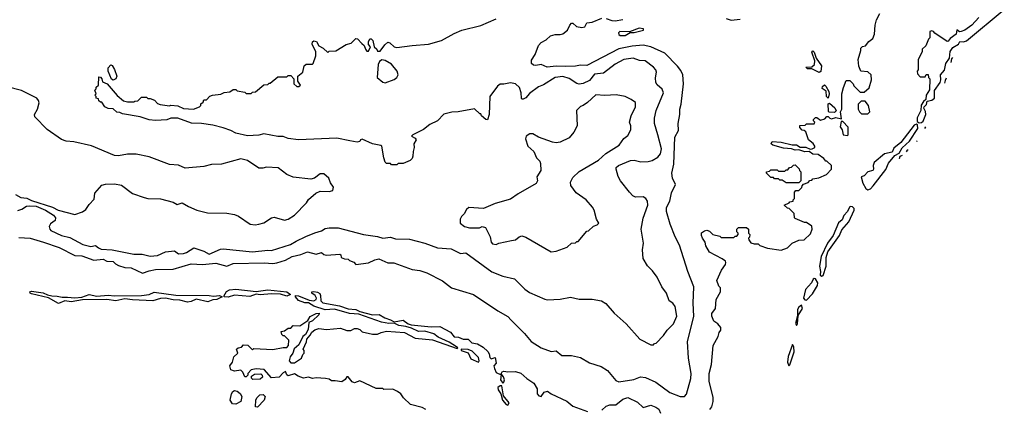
# Model space of a CAD drawing. Extents: x 2210602 to 2357277, y 510288 to 673808.
# Tile 324 of 464: x 2346042 to 2353754, y 585914 to 588967. Entities that reach past the tile are written whole.
import ezdxf

# ---------------------------------------------------------------- set-up
doc = ezdxf.new("R2010")
doc.units = 0

msp = doc.modelspace()

# ---------------------------------------------------------------- linework, layer by layer
at = {"layer": '0CON05XD'}
for points in [[(2353555.5, 588984.5), (2353500, 588925), (2353445, 588884), (2353416.1, 588873.9), (2353403.3, 588873.3), (2353381.7, 588888.3), (2353377.5, 588855), (2353330.7, 588819.3), (2353315, 588798.8), (2353305, 588796.2), (2353210.7, 588860.7), (2353200, 588875), (2353185, 588880), (2353170, 588875), (2353170, 588825), (2353160, 588815), (2353138.3, 588761.7), (2353110, 588735), (2353110, 588715), (2353080, 588655), (2353080, 588575), (2353072.5, 588565), (2353073, 588543), (2353095, 588520), (2353135, 588520), (2353141.7, 588538.3), (2353158.3, 588538.3), (2353160, 588515), (2353170, 588505), (2353167, 588417), (2353143, 588377), (2353138.3, 588341.7), (2353120, 588325), (2353103, 588297), (2353100, 588255), (2353070.7, 588199.3), (2353070.3, 588170.3), (2353087.9, 588157.9), (2353105, 588160.9), (2353118.2, 588171.8), (2353140, 588225), (2353137.6, 588247.6), (2353122.5, 588275), (2353126.1, 588283.9), (2353145, 588302.5), (2353150, 588330), (2353185, 588336.2), (2353206.7, 588353.3), (2353208.1, 588411.9), (2353250.3, 588475), (2353256.5, 588496.5), (2353254.3, 588535), (2353285, 588571.9), (2353296.7, 588625), (2353325.8, 588665), (2353330.9, 588719.1), (2353351.7, 588748.3), (2353395.4, 588775), (2353405, 588796.7), (2353435, 588793.1), (2353457.2, 588802.8), (2353753.8, 589046.2)], [(2346035, 587260.8), (2346125, 587256), (2346227.5, 587225), (2346351.9, 587181.9), (2346475, 587118.9), (2346527.5, 587117.5), (2346623.7, 587083.7), (2346695, 587091.4), (2346725, 587076), (2346775, 587073.8), (2346793.2, 587053.2), (2346815, 587040.8), (2346865, 587026.7), (2346915, 587024.2), (2347005, 586980.6), (2347055, 587000.5), (2347105, 587010.9), (2347245, 587013.3), (2347385, 587054.4), (2347475, 587050), (2347578.7, 587058.7), (2347664.1, 587035.9), (2347715, 587056.7), (2347956.8, 587063.2), (2348025, 587058.1), (2348056.6, 587063.4), (2348125, 587082.9), (2348175, 587110.5), (2348243.2, 587126.8), (2348295, 587147.5), (2348365, 587130.8), (2348405, 587143.3), (2348425, 587126.7), (2348445, 587121.2), (2348549.3, 587129.3), (2348557.5, 587125), (2348560, 587105), (2348585, 587092.5), (2348615, 587090), (2348625, 587080), (2348658.3, 587068.3), (2348675, 587050), (2348775, 587062.5), (2348823.6, 587086.4), (2348855, 587092.5), (2348925, 587062.5), (2348971.7, 587061.7), (2349115, 587010), (2349175, 587003.3), (2349230, 586985), (2349352.3, 586922.3), (2349425, 586866.7), (2349595, 586813.8), (2349786.4, 586686.4), (2349865, 586642.5), (2349892.3, 586612.3), (2349995, 586507.5), (2350047.5, 586445), (2350126.4, 586396.4), (2350205, 586366.7), (2350245, 586372.5), (2350287, 586337), (2350365, 586336.7), (2350435, 586320), (2350505, 586277.5), (2350595, 586250), (2350645, 586217.5), (2350710.3, 586140.3), (2350735, 586128.8), (2350852.3, 586147.7), (2350905, 586170), (2350944.4, 586164.4), (2351025, 586127.1), (2351135, 586045.8), (2351216.1, 586013.9), (2351250, 586015), (2351265, 586032.5), (2351298.9, 586155), (2351301.1, 586195), (2351281.5, 586315), (2351272.5, 586445), (2351300.7, 586559.3), (2351322.2, 586645), (2351317.8, 586745), (2351322.2, 586875), (2351274.2, 586994.2), (2351209.7, 587199.7), (2351176.7, 587265), (2351137.5, 587365), (2351107.5, 587465), (2351107.5, 587495), (2351133.3, 587545), (2351148.3, 587611.7), (2351177.5, 587675), (2351156.1, 587726.1), (2351150, 587765), (2351166, 587835), (2351173.9, 588046.1), (2351201.7, 588098.3), (2351200, 588155), (2351212.5, 588225), (2351211.2, 588265), (2351222, 588305), (2351242, 588465), (2351236.1, 588533.9), (2351219.4, 588569.4), (2351195, 588603.8), (2351093.8, 588703.8), (2350984.6, 588754.6), (2350925, 588766.7), (2350840.2, 588759.8), (2350735, 588737.7), (2350485, 588609.2), (2350435, 588612), (2350395, 588602.5), (2350315, 588600), (2350245, 588602.9), (2350174.2, 588594.2), (2350125.7, 588615.7), (2350085, 588607.8), (2350065, 588610), (2350050, 588625), (2350051, 588649), (2350080, 588695), (2350106.7, 588765), (2350125, 588787.5), (2350165, 588810), (2350200.5, 588839.5), (2350235, 588850), (2350275, 588850), (2350295, 588856.7), (2350332.5, 588885), (2350350, 588925), (2350365, 588940), (2350375, 588938.8), (2350403.1, 588913.1), (2350444.4, 588905.6), (2350467.7, 588912.3), (2350485, 588942.5), (2350525, 588948.8), (2350601.7, 588978.3)], [(2346685.8, 588505), (2346690, 588480), (2346727.5, 588465), (2346805, 588373.3), (2346855, 588331.2), (2346886.4, 588323.6), (2346935, 588322.5), (2346945, 588330), (2346968.3, 588331.7), (2346995, 588360), (2347035, 588360), (2347045, 588350), (2347065, 588350), (2347097, 588337), (2347121.7, 588311.7), (2347143, 588303), (2347215, 588292.5), (2347225, 588297.5), (2347281.7, 588291.7), (2347325, 588272.5), (2347403, 588267), (2347450, 588285), (2347460, 588295), (2347461.7, 588308.3), (2347478.3, 588321.7), (2347485, 588340), (2347505, 588340), (2347531.7, 588368.3), (2347553, 588377), (2347617, 588383), (2347643, 588397), (2347687, 588403), (2347715, 588420), (2347735, 588420), (2347745, 588410), (2347805, 588400), (2347815, 588390), (2347855, 588390), (2347865, 588400), (2347888.3, 588401.7), (2347953, 588457), (2347985, 588460), (2347995, 588470), (2348005, 588470), (2348065, 588520), (2348135, 588520), (2348145, 588530), (2348165, 588530), (2348190, 588505), (2348190, 588465), (2348213, 588443), (2348227, 588443), (2348240, 588455), (2348220, 588485), (2348220, 588525), (2348260, 588555), (2348270, 588605), (2348285, 588620), (2348335, 588620), (2348340, 588625), (2348362.5, 588685), (2348362.5, 588715), (2348332, 588775), (2348336.2, 588793.8), (2348345, 588802.5), (2348366, 588796), (2348383.6, 588763.6), (2348420, 588745), (2348455, 588710), (2348465, 588720), (2348517, 588723), (2348598.3, 588771.7), (2348637, 588783), (2348675, 588820), (2348688.3, 588818.3), (2348721.7, 588781.7), (2348740, 588765), (2348750, 588735), (2348761.7, 588721.7), (2348775, 588720), (2348790, 588755), (2348773, 588773), (2348773.3, 588795), (2348783.6, 588816.4), (2348795, 588817.5), (2348806.7, 588805), (2348817.5, 588755), (2348840, 588735), (2348845, 588720), (2348865, 588720), (2348900.7, 588769.3), (2348925, 588790), (2348940, 588785), (2348973.9, 588753.9), (2348995, 588748.8), (2349115, 588766), (2349245, 588776.2), (2349345, 588803.8), (2349445, 588860), (2349505, 588885.7), (2349655, 588922), (2349773.3, 588975)], [(2350635, 588976.2), (2350680, 588960), (2350705, 588958.9), (2350765, 588967.8)], [(2351575, 588976.7), (2351615, 588963.8), (2351685, 588971.2)], [(2351757, 587263), (2351750, 587255), (2351753, 587243), (2351768.3, 587218.3), (2351795, 587210), (2351825, 587210), (2351838.3, 587198.3), (2351898.3, 587178.3), (2352005, 587162.5), (2352055, 587180), (2352093, 587217), (2352145, 587240), (2352187, 587243), (2352235, 587290), (2352250, 587325), (2352245, 587350), (2352205, 587377.5), (2352188.3, 587378.3), (2352115, 587410), (2352110, 587415), (2352108.3, 587448.3), (2352068.3, 587488.3), (2352055, 587490), (2352030, 587515), (2352068.3, 587531.7), (2352075, 587540), (2352100, 587545), (2352100, 587555), (2352110, 587565), (2352110, 587615), (2352121.7, 587628.3), (2352145, 587630), (2352168.3, 587651.7), (2352170, 587665), (2352181.7, 587678.3), (2352218.3, 587691.7), (2352231.7, 587708.3), (2352245, 587710), (2352255, 587720), (2352301.7, 587728.3), (2352360, 587755), (2352400, 587795), (2352400, 587825), (2352365, 587860), (2352355, 587860), (2352339.3, 587879.3), (2352295, 587910), (2352254.2, 587914.2), (2352225, 587933.3), (2352192.7, 587932.7), (2352145, 587947.5), (2352115, 587946.2), (2352086.1, 587956.1), (2352025, 587960), (2351940, 587985), (2351927.5, 587995), (2351935, 588012.5), (2352005, 588008.8), (2352093, 587987), (2352126.1, 587986.1), (2352155, 587967.5), (2352199.5, 587969.5), (2352233, 587953), (2352250, 587955), (2352270, 587965), (2352270, 587975), (2352256.7, 587996.7), (2352220, 588025), (2352198.3, 588088.3), (2352185, 588100), (2352171.7, 588101.7), (2352151.7, 588121.7), (2352151.7, 588138.3), (2352195, 588140), (2352205, 588150), (2352265, 588150), (2352270, 588165), (2352260, 588175), (2352260, 588185), (2352275, 588200), (2352285, 588200), (2352315, 588180), (2352348.3, 588191.7), (2352365, 588210), (2352375, 588210), (2352386.4, 588196.4), (2352401.4, 588191.4), (2352435, 588200), (2352478.3, 588191.7), (2352470, 588245), (2352480, 588265), (2352480, 588385), (2352493, 588437), (2352515, 588490), (2352545, 588490), (2352570, 588465), (2352575, 588450), (2352625, 588400), (2352655, 588400), (2352696.4, 588433.6), (2352713.8, 588495), (2352710, 588535), (2352685, 588557.5), (2352630, 588565), (2352613.6, 588603.6), (2352610, 588655), (2352630, 588725), (2352630, 588745), (2352643, 588757), (2352666.4, 588763.6), (2352693.6, 588796.4), (2352725, 588820), (2352737.5, 588855), (2352742.5, 588925), (2352753, 588967), (2352780, 589015)], [(2350745, 588844.5), (2350785, 588844.6), (2350822.5, 588867.5), (2350855, 588866), (2350927.5, 588885), (2350926.7, 588895), (2350895, 588901.2), (2350817.5, 588872.5), (2350742.5, 588875), (2350730.8, 588865), (2350735, 588851.4), (2350745, 588844.5)], [(2346028.3, 587471.7), (2346058.3, 587481.7), (2346094.4, 587505.6), (2346115, 587510), (2346172, 587505), (2346244.2, 587475), (2346306.2, 587435), (2346322.5, 587415), (2346320, 587395), (2346283.6, 587366.4), (2346273.6, 587346.4), (2346276.7, 587325), (2346286.7, 587315), (2346370, 587275), (2346435, 587259.4), (2346536.7, 587205), (2346598.8, 587191.2), (2346635, 587198.8), (2346659.1, 587179.1), (2346680.5, 587170.5), (2346765, 587163.5), (2346935, 587131.2), (2347000.7, 587130.7), (2347064.4, 587114.4), (2347121.7, 587118.3), (2347185, 587147.8), (2347255, 587157.1), (2347285, 587133.5), (2347325, 587134.6), (2347347.7, 587142.3), (2347405, 587180), (2347483.9, 587153.9), (2347525, 587130.9), (2347615, 587169.2), (2347635, 587172), (2347865, 587147.8), (2347985, 587160.8), (2348015, 587158), (2348163.3, 587205), (2348207.2, 587232.8), (2348282.5, 587267.5), (2348352.6, 587297.4), (2348405, 587311.9), (2348435, 587330), (2348467, 587337), (2348536.6, 587336.6), (2348735, 587284.4), (2348845, 587267.9), (2348885, 587254.4), (2348945, 587262.9), (2348985, 587249.6), (2349095, 587248.2), (2349215.5, 587215.5), (2349315, 587180.8), (2349422.3, 587172.3), (2349495, 587136.2), (2349535, 587140), (2349740.3, 586990.3), (2349825, 586958.8), (2349917.7, 586937.7), (2349997.5, 586855), (2350035, 586830), (2350155, 586777.5), (2350175, 586773.3), (2350275, 586777.5), (2350355, 586792.5), (2350425, 586776.7), (2350525, 586776.7), (2350600, 586765), (2350633, 586743), (2350697, 586667), (2350793, 586583), (2350900, 586465), (2350985, 586420), (2351005, 586420), (2351015, 586430), (2351028.3, 586431.7), (2351085, 586492.5), (2351113.3, 586535), (2351140.5, 586559.5), (2351163.8, 586585), (2351188.8, 586645), (2351175, 586720), (2351156.4, 586746.4), (2351130, 586765), (2351107.5, 586825), (2351072.5, 586875), (2351035, 586950), (2350999.3, 586999.3), (2350959.3, 587039.3), (2350926.2, 587096.2), (2350919.2, 587165), (2350927.1, 587215), (2350910, 587325), (2350925, 587412.5), (2350962, 587515), (2350959.2, 587545), (2350945, 587566.2), (2350925, 587578.8), (2350865, 587577.5), (2350845, 587587.5), (2350817.5, 587615), (2350747.5, 587705), (2350728.3, 587738.3), (2350712.5, 587795), (2350715, 587810), (2350732.5, 587825), (2350825.9, 587864.1), (2350855, 587865.7), (2350905.9, 587854.1), (2350965, 587857.1), (2350995, 587862.9), (2351040.9, 587889.1), (2351060.5, 587915), (2351067.5, 587955), (2351039.5, 588065), (2351013.8, 588155), (2351013.8, 588195), (2351025.8, 588255), (2351084, 588395), (2351075, 588423.3), (2351035.8, 588455.8), (2351023.8, 588475), (2351021.7, 588511.7), (2351030, 588555), (2351023.8, 588575), (2351005.6, 588595.6), (2350940, 588645), (2350897.3, 588647.3), (2350846.6, 588666.6), (2350775, 588656.5), (2350705, 588618.2), (2350615, 588547.5), (2350545, 588540), (2350505, 588490), (2350455, 588467.1), (2350425, 588462.9), (2350405, 588467.1), (2350345, 588507.1), (2350295, 588521.2), (2350236.1, 588513.9), (2350145, 588457.3), (2350105, 588440), (2350035, 588390), (2350005, 588353.8), (2349986.1, 588343.9), (2349975, 588343.3), (2349971.2, 588351.2), (2349970, 588395), (2349955.4, 588435.4), (2349925.5, 588465.5), (2349885, 588472), (2349835, 588460.8), (2349805, 588461.2), (2349785, 588446.7), (2349724, 588365), (2349718.8, 588225), (2349705, 588182.5), (2349694.1, 588184.1), (2349660, 588215), (2349655, 588230), (2349645, 588230), (2349605, 588270), (2349475, 588245.5), (2349427.9, 588242.1), (2349365, 588226.5), (2349314.4, 588175.6), (2349255, 588146.2), (2349205, 588106.7), (2349120, 588065), (2349110, 588055), (2349139.3, 588039.3), (2349147.5, 588025), (2349130, 587995), (2349132.5, 587965), (2349122.5, 587935), (2349121.7, 587898.3), (2349115, 587880), (2349100, 587865), (2349045, 587840), (2349005, 587840), (2348995, 587830), (2348955, 587830), (2348945, 587840), (2348915, 587840), (2348905, 587850), (2348893.3, 587885), (2348877.5, 587975), (2348871.7, 587981.7), (2348805, 587993.3), (2348725, 588030), (2348710, 588025), (2348707, 588013), (2348685, 588007.5), (2348628.3, 588018.3), (2348525, 588038.8), (2348225, 588025.7), (2348145.8, 588035.8), (2348105, 588052), (2348065, 588051.2), (2347955, 588072.5), (2347915, 588063.3), (2347825, 588056.2), (2347735, 588077.5), (2347695, 588100), (2347635, 588120), (2347555, 588140), (2347465, 588153.3), (2347387, 588157), (2347280, 588195), (2347225, 588196.7), (2347195, 588183.3), (2347105, 588176.7), (2347055, 588183.3), (2346986.4, 588206.4), (2346848.3, 588228.3), (2346825, 588240), (2346801.7, 588241.7), (2346775, 588270), (2346735, 588272.5), (2346710, 588285), (2346685, 588320), (2346675, 588320), (2346661.7, 588331.7), (2346658.3, 588348.3), (2346641.7, 588351.7), (2346640, 588365), (2346630, 588375), (2346640, 588385), (2346630, 588415), (2346640, 588425), (2346641.7, 588438.3), (2346660, 588455), (2346661.7, 588518.3), (2346675, 588517.5), (2346685.8, 588505)], [(2352305, 588552.5), (2352245, 588582.5), (2352212.7, 588582.7), (2352200, 588595), (2352245, 588598), (2352266.5, 588615), (2352270, 588645), (2352246.7, 588713.3), (2352255, 588723.3), (2352265, 588712.5), (2352280, 588665), (2352322.5, 588605), (2352317.9, 588562.1), (2352305, 588552.5)], [(2353348.2, 588670.8), (2353339.6, 588660.4), (2353335.7, 588633)], [(2346775, 588493.3), (2346760.3, 588500.3), (2346734.6, 588565), (2346735, 588590), (2346755, 588612.5), (2346765, 588609.2), (2346785, 588577.1), (2346802.9, 588525), (2346795.8, 588504.2), (2346775, 588493.3)], [(2348905, 588473.8), (2348975, 588497.5), (2348996.4, 588513.6), (2349007.5, 588535), (2348997.5, 588565), (2348955, 588617.5), (2348905, 588647.5), (2348878.3, 588651.7), (2348860.7, 588639.3), (2348848.8, 588615), (2348841.2, 588515), (2348885, 588476.7), (2348905, 588473.8)], [(2353298.1, 588508.2), (2353289.4, 588490.6), (2353284.5, 588471)], [(2347885, 587358.8), (2347915, 587363.8), (2347955, 587376), (2348015, 587414), (2348035, 587420), (2348115, 587396.2), (2348145, 587403.8), (2348195, 587436.7), (2348287.7, 587532.3), (2348305, 587557.5), (2348361.7, 587608.3), (2348395, 587623.3), (2348465, 587620), (2348495, 587630), (2348500, 587655), (2348475, 587690), (2348462.5, 587725), (2348425, 587760), (2348395, 587760), (2348350, 587725), (2348323, 587717), (2348185, 587733.3), (2348133.9, 587753.9), (2348066, 587806), (2347975, 587812.5), (2347946.1, 587803.9), (2347915, 587803.8), (2347825, 587863.3), (2347775, 587876.2), (2347623.6, 587836.4), (2347545, 587833.8), (2347485, 587816.7), (2347337, 587803), (2347285, 587826.7), (2347215, 587833.3), (2347055, 587893.3), (2346955, 587913.3), (2346885, 587913.3), (2346815, 587901.2), (2346785, 587903.8), (2346605, 587980), (2346465, 588010), (2346405, 588016.7), (2346369.3, 588029.3), (2346257, 588107), (2346160, 588205), (2346157.5, 588225), (2346182.5, 588265), (2346193.3, 588315), (2346188.8, 588335), (2346175, 588353.3), (2346055, 588413.3), (2345945, 588440)], [(2352375, 588353.3), (2352360.8, 588365), (2352357.3, 588407.3), (2352327.5, 588427.5), (2352330, 588445), (2352345, 588456.2), (2352357.2, 588447.2), (2352378.6, 588405), (2352382.9, 588385), (2352375, 588353.3)], [(2350205, 587147.5), (2350245, 587152.5), (2350330, 587185), (2350363, 587217), (2350395, 587220), (2350405, 587230), (2350415, 587230), (2350485, 587310), (2350498.3, 587311.7), (2350535, 587350), (2350565, 587360), (2350578.3, 587371.7), (2350560, 587405), (2350542.5, 587475), (2350528.3, 587498.3), (2350477.5, 587555), (2350400.7, 587610.7), (2350359.3, 587669.3), (2350356.7, 587695), (2350375, 587731.2), (2350423, 587777), (2350575, 587866.9), (2350632, 587918), (2350737.5, 587985), (2350773.6, 588036.4), (2350805, 588060), (2350827.5, 588105), (2350827.5, 588135), (2350817.5, 588165), (2350830, 588215), (2350866, 588285), (2350865, 588317.5), (2350832.3, 588342.3), (2350785, 588366.2), (2350715, 588378), (2350625, 588373.3), (2350555, 588377.5), (2350490.5, 588319.5), (2350454, 588296), (2350433.9, 588286.1), (2350403, 588257), (2350407.5, 588135), (2350382.5, 588085), (2350345, 588042.5), (2350275, 588007.5), (2350245, 588002.5), (2350215, 588007.5), (2350105, 588047.5), (2350061.7, 588071.7), (2350038.3, 588071.7), (2350010, 588055), (2350002.5, 588035), (2350022.5, 587975), (2350070, 587935), (2350090, 587885), (2350115, 587860), (2350121.7, 587841.7), (2350122.5, 587785), (2350093, 587737), (2350097.5, 587705), (2350086.4, 587683.6), (2349946.4, 587603.6), (2349885, 587560), (2349765, 587527.5), (2349675, 587487.5), (2349560, 587495), (2349540.7, 587479.3), (2349522.5, 587445), (2349502.5, 587425), (2349492.5, 587405), (2349493, 587373), (2349525, 587346.7), (2349565, 587336.2), (2349643, 587337), (2349665, 587347.5), (2349689.3, 587339.3), (2349726.7, 587265), (2349733.8, 587225), (2349745, 587211.2), (2349775, 587206.7), (2349793.6, 587216.4), (2349895, 587237.5), (2349925, 587242.5), (2349953.9, 587266.1), (2349975, 587272.5), (2350005, 587262.5), (2350205, 587147.5)], [(2352425, 588240), (2352382.5, 588242.5), (2352377.5, 588247.5), (2352375, 588307.5), (2352385, 588312.5), (2352426.9, 588276.9), (2352436.7, 588253.3), (2352425, 588240)], [(2352685, 588230), (2352700, 588245), (2352690, 588295), (2352665, 588330), (2352631.7, 588328.3), (2352610, 588305), (2352610, 588265), (2352620, 588245), (2352635, 588230), (2352685, 588230)], [(2352525, 588060), (2352530, 588065), (2352530, 588125), (2352488.3, 588168.3), (2352475, 588170), (2352468.3, 588128.3), (2352483.3, 588103.3), (2352492.5, 588065), (2352525, 588060)], [(2352685, 587634.7), (2352705, 587643.2), (2352726.3, 587665), (2352826.2, 587793.8), (2352847.1, 587842.9), (2352897.5, 587902.5), (2352929.6, 587920.4), (2352955, 587962.2), (2353010.5, 588015), (2353077.2, 588115), (2353075, 588144), (2353065, 588148), (2353048.8, 588141.2), (2352943.8, 588005), (2352889.4, 587960.6), (2352875, 587930), (2352815, 587916), (2352735, 587848.8), (2352727.5, 587825), (2352730, 587795), (2352723.3, 587785), (2352685.8, 587774.2), (2352656.2, 587743.8), (2352632.5, 587735), (2352645, 587686.7), (2352669.6, 587645), (2352685, 587634.7)], [(2353137, 588126.7), (2353129.5, 588114.7)], [(2353070.4, 588017.3), (2353068.8, 588014.7), (2353066.8, 588009.8)], [(2352953.2, 587902.3), (2352935.3, 587894.7), (2352931.2, 587878.2), (2352930.9, 587877.1)], [(2353001, 587944.9), (2352994.2, 587945), (2352985.2, 587931.6)], [(2352145, 587690), (2352045, 587690), (2352015, 587710), (2351995, 587710), (2351985, 587720), (2351955, 587720), (2351945, 587730), (2351925, 587730), (2351890, 587765), (2351890, 587775), (2351915, 587780), (2351925, 587790), (2351975, 587790), (2351985, 587780), (2352035, 587780), (2352045, 587790), (2352058.3, 587791.7), (2352071.7, 587808.3), (2352088.3, 587811.7), (2352101.7, 587828.3), (2352115, 587830), (2352148.3, 587798.3), (2352150, 587785), (2352160, 587775), (2352160, 587705), (2352145, 587690)], [(2346008.3, 587598.3), (2346051.2, 587575), (2346098.8, 587568.8), (2346135, 587551.4), (2346298.4, 587498.4), (2346344.3, 587475.7), (2346475, 587442), (2346535, 587462.5), (2346559.3, 587480.7), (2346585, 587520), (2346625, 587560), (2346631.7, 587608.3), (2346685, 587670), (2346715, 587677.5), (2346785, 587680), (2346839.5, 587669.5), (2346926.4, 587606.4), (2347016.4, 587573.6), (2347045, 587566.7), (2347145, 587562.5), (2347245, 587537.5), (2347275, 587520), (2347315, 587532.5), (2347363.3, 587503.3), (2347430, 587475), (2347513.6, 587453.6), (2347665, 587451.2), (2347725, 587440), (2347755, 587428.8), (2347846.1, 587366.1), (2347885, 587358.8)], [(2352325, 586957.5), (2352335, 586962.2), (2352358.7, 587035), (2352357.7, 587105), (2352371.6, 587148.4), (2352463.5, 587275), (2352480.2, 587319.8), (2352536.6, 587383.4), (2352578.9, 587475), (2352578.4, 587488.4), (2352565, 587501.1), (2352545.8, 587504.2), (2352540.5, 587499.5), (2352525, 587464), (2352497.3, 587432.7), (2352485, 587399.2), (2352456.4, 587375), (2352412.7, 587275), (2352368.5, 587215), (2352318.5, 587111.5), (2352305.9, 587035), (2352314.3, 586995), (2352312, 586965), (2352325, 586957.5)], [(2351448.3, 585911.7), (2351463.3, 585935), (2351473.6, 585976.4), (2351473, 586007), (2351443.3, 586135), (2351443.3, 586195), (2351460, 586265), (2351473.3, 586415), (2351513.3, 586485), (2351520, 586515), (2351532.5, 586535), (2351532.5, 586555), (2351510, 586585), (2351477.5, 586605), (2351463.6, 586643.6), (2351463.3, 586665), (2351492.5, 586705), (2351497.5, 586775), (2351530, 586835), (2351530, 586865), (2351518.3, 586878.3), (2351502.5, 586925), (2351538.8, 587005), (2351570.7, 587049.3), (2351573.8, 587065), (2351570, 587075), (2351545, 587093.3), (2351445, 587146.2), (2351416.7, 587195), (2351410, 587225), (2351388.8, 587255), (2351381.2, 587275), (2351383, 587297), (2351405, 587312.5), (2351425, 587317.5), (2351445, 587310), (2351470, 587285), (2351525, 587270), (2351535, 587260), (2351635, 587260), (2351645, 587270), (2351658.3, 587271.7), (2351670, 587285), (2351670, 587295), (2351660, 587305), (2351660, 587325), (2351671.7, 587338.3), (2351735, 587340), (2351750, 587325), (2351750, 587295), (2351760, 587285), (2351757, 587263)], [(2352205, 586769.6), (2352251.9, 586818.1), (2352291.6, 586885), (2352293.8, 586905), (2352275, 586937.1), (2352265, 586940.6), (2352257.5, 586935), (2352244, 586905), (2352196.2, 586853.8), (2352181.4, 586785), (2352191.2, 586771.2), (2352205, 586769.6)], [(2346345, 586744.4), (2346267.7, 586787.7), (2346135, 586818.2), (2346123.5, 586825), (2346120.6, 586835), (2346135, 586841.1), (2346225, 586827.8), (2346260.5, 586810.5), (2346293.8, 586803.8), (2346335, 586802), (2346375, 586791.9), (2346415.8, 586794.2), (2346475, 586787.1), (2346528, 586792), (2346585, 586812.7), (2346645, 586801.6), (2346735, 586808), (2346785, 586802.9), (2346995, 586807.1), (2347055, 586814.7), (2347095, 586831.3), (2347265, 586807.6), (2347525, 586807.4), (2347558.8, 586801.2), (2347606.8, 586806.8), (2347627.5, 586795), (2347586, 586774), (2347555, 586771.6), (2347515, 586755.8), (2347425, 586776.2), (2347385, 586759.2), (2347355, 586754.7), (2347295, 586770.4), (2347245, 586771.2), (2347184.8, 586784.8), (2347145, 586781.5), (2347085, 586764.7), (2346925, 586771.4), (2346865, 586780.6), (2346795, 586764.7), (2346724, 586776), (2346535, 586771.7), (2346445, 586757.5), (2346395, 586764.1), (2346345, 586744.4)], [(2347675, 586794.3), (2347646.7, 586795), (2347640.8, 586800.8), (2347661.8, 586838.2), (2347685, 586851.1), (2347735.4, 586854.6), (2347895, 586838.7), (2347985, 586851.2), (2348135, 586834.6), (2348162.5, 586815), (2348135, 586801.2), (2348085.4, 586815.4), (2348015, 586818.1), (2347925, 586811.4), (2347895, 586815.5), (2347845, 586797.6), (2347725, 586810), (2347675, 586794.3)], [(2349223.6, 585913.6), (2349195, 585927.5), (2349103, 585953), (2349047.5, 586005), (2349027.5, 586035), (2349000, 586055), (2348965, 586072.5), (2348895, 586070), (2348885, 586077.5), (2348835, 586077.5), (2348705, 586136.7), (2348663, 586123), (2348645, 586130), (2348615, 586170), (2348605, 586170), (2348592, 586148), (2348565, 586128.8), (2348513.3, 586136.7), (2348485, 586138.8), (2348465, 586150.8), (2348437, 586157), (2348365, 586161.2), (2348335, 586156.2), (2348305, 586166.7), (2348265, 586158.8), (2348224.1, 586174.1), (2348195, 586193.3), (2348145, 586178), (2348134.4, 586184.4), (2348125, 586210), (2348105, 586200), (2348074.3, 586165.7), (2348015, 586160), (2347957, 586227), (2347895, 586232.5), (2347855, 586222.5), (2347830, 586195), (2347828.3, 586181.7), (2347815, 586170), (2347805, 586170), (2347790, 586205), (2347775, 586220), (2347725, 586214), (2347696.7, 586225), (2347687.5, 586255), (2347707.5, 586285), (2347720, 586325), (2347750, 586355), (2347740, 586385), (2347753, 586397), (2347778.3, 586401.7), (2347795, 586420), (2347828.3, 586418.3), (2347865, 586380), (2347875, 586390), (2348025, 586383.3), (2348105, 586400), (2348135, 586400), (2348146.4, 586413.6), (2348150, 586455), (2348115, 586490), (2348105, 586490), (2348095, 586500), (2348090, 586525), (2348115, 586530), (2348145, 586550), (2348165, 586550), (2348185, 586570), (2348235, 586567.5), (2348245, 586572.5), (2348299.3, 586610.7), (2348318.1, 586641.9), (2348365, 586664.3), (2348386.9, 586666.9), (2348385.8, 586655), (2348335, 586608.6), (2348307.5, 586595), (2348300.5, 586539.5), (2348280, 586500), (2348260, 586485), (2348229.2, 586420.8), (2348192.1, 586387.9), (2348180, 586355), (2348160, 586325), (2348153.8, 586295), (2348165, 586277.5), (2348195, 586277.5), (2348250, 586315), (2348260, 586345), (2348270, 586355), (2348270, 586375), (2348262.5, 586385), (2348287, 586443), (2348290, 586465), (2348317.5, 586495), (2348330.7, 586519.3), (2348353.9, 586536.1), (2348385, 586546.7), (2348445, 586540), (2348555, 586550), (2348605, 586532.5), (2348635, 586532.5), (2348663, 586547), (2348685, 586547.5), (2348705, 586540), (2348725, 586522.5), (2348805, 586502.5), (2348845, 586502.5), (2348873, 586517), (2348914, 586526), (2349055, 586515.6), (2349140.7, 586470.7), (2349275, 586460), (2349469.3, 586390.7), (2349472.5, 586395), (2349462.5, 586405), (2349405, 586441.2), (2349320.4, 586480.4), (2349285, 586505.4), (2349215, 586526), (2349165, 586523.1), (2349109.6, 586549.6), (2349065, 586562.9), (2349010.3, 586570.3), (2348975, 586588.1), (2348932.7, 586587.3), (2348875, 586596.3), (2348699.3, 586659.3), (2348624.2, 586664.2), (2348508.2, 586698.2), (2348434.7, 586694.7), (2348345, 586721.7), (2348305, 586747.9), (2348275, 586749.2), (2348225, 586766.7), (2348200.9, 586795), (2348203.3, 586805), (2348225, 586804.2), (2348308.7, 586768.7), (2348345, 586763.6), (2348363.8, 586775), (2348366.2, 586785), (2348356.6, 586806.6), (2348328.8, 586825), (2348330, 586835), (2348345, 586838.5), (2348375, 586832.2), (2348391.5, 586821.5), (2348398.8, 586805), (2348401.2, 586765), (2348415, 586749.7), (2348546.5, 586726.5), (2348615, 586700.5), (2348675.9, 586695.9), (2348705, 586681.9), (2348805, 586655.5), (2348856.9, 586656.9), (2348900.6, 586630.6), (2348946.4, 586616.4), (2348975, 586600), (2349045, 586612.3), (2349083.5, 586583.5), (2349106.9, 586576.9), (2349265, 586560.6), (2349332.2, 586562.2), (2349415, 586519.2), (2349445, 586483.5), (2349478.6, 586478.6), (2349515, 586464.4), (2349554.1, 586464.1), (2349583.3, 586435), (2349628.3, 586428.3), (2349671.7, 586401.7), (2349708.6, 586368.6), (2349719.7, 586349.7), (2349725, 586321.2), (2349735, 586310.8), (2349765, 586320), (2349773.3, 586276.7), (2349756, 586255), (2349760, 586235), (2349775, 586203.5), (2349812.5, 586185), (2349808.8, 586145), (2349825, 586120), (2349835, 586127.5), (2349839.2, 586145), (2349830, 586170), (2349811.7, 586191.7), (2349821.7, 586208.3), (2349835, 586213.3), (2349865, 586207.5), (2349925, 586210), (2349966.4, 586196.4), (2350014, 586155), (2350069.3, 586119.3), (2350094.3, 586075), (2350096, 586035), (2350108.8, 586018.8), (2350126, 586014), (2350150.5, 586049.5), (2350175.5, 586055.5), (2350205, 586035.6), (2350328.3, 585978.3), (2350375, 585939.2), (2350488, 585898)], [(2352125, 586572), (2352134.2, 586585), (2352140, 586650), (2352172.5, 586705), (2352165, 586729.2), (2352144.6, 586715.4), (2352134.7, 586695.3), (2352133.2, 586646.8), (2352117.1, 586587.1), (2352125, 586572)], [(2352065, 586255.8), (2352075, 586261.9), (2352106.6, 586365), (2352104, 586405), (2352095, 586421.2), (2352061.1, 586328.9), (2352054.6, 586285), (2352065, 586255.8)], [(2349635, 586282.5), (2349641.2, 586295), (2349635, 586320.8), (2349585, 586370), (2349555, 586382.9), (2349500, 586385), (2349500, 586375), (2349555, 586356), (2349575, 586310), (2349635, 586282.5)], [(2347868.3, 586148.3), (2347858.3, 586158.3), (2347857.5, 586175), (2347880.7, 586189.3), (2347931.7, 586191.7), (2347941.7, 586181.7), (2347942.5, 586165), (2347925, 586150), (2347868.3, 586148.3)], [(2347735, 585954.2), (2347707.7, 585957.7), (2347691.2, 585985), (2347700, 586035), (2347712.5, 586055), (2347725, 586062.5), (2347745, 586057.5), (2347769.3, 586039.3), (2347782.5, 586015), (2347773.3, 585975), (2347735, 585954.2)], [(2349865, 585946.7), (2349875.6, 585965.6), (2349830.8, 586020.8), (2349817.5, 586097.5), (2349805, 586097.5), (2349786.7, 586085), (2349788.3, 586068.3), (2349810, 586035), (2349823.3, 585985), (2349852.3, 585952.3), (2349865, 585946.7)], [(2347905, 585930), (2347890, 585935), (2347892, 585985), (2347900, 586005), (2347923, 586027), (2347950, 586030), (2347963.3, 586015), (2347956, 585985), (2347905, 585930)], [(2350601.7, 585908.3), (2350635, 585940), (2350665, 585950), (2350711.7, 585948.3), (2350765, 585994), (2350805, 586008), (2350880.5, 585970.5), (2350925, 585927.5), (2350985, 585947.5), (2351025, 585932.5), (2351047.5, 585915), (2351060, 585885)]]:
    msp.add_lwpolyline(points, dxfattribs=at)

doc.saveas('drawing.dxf')
